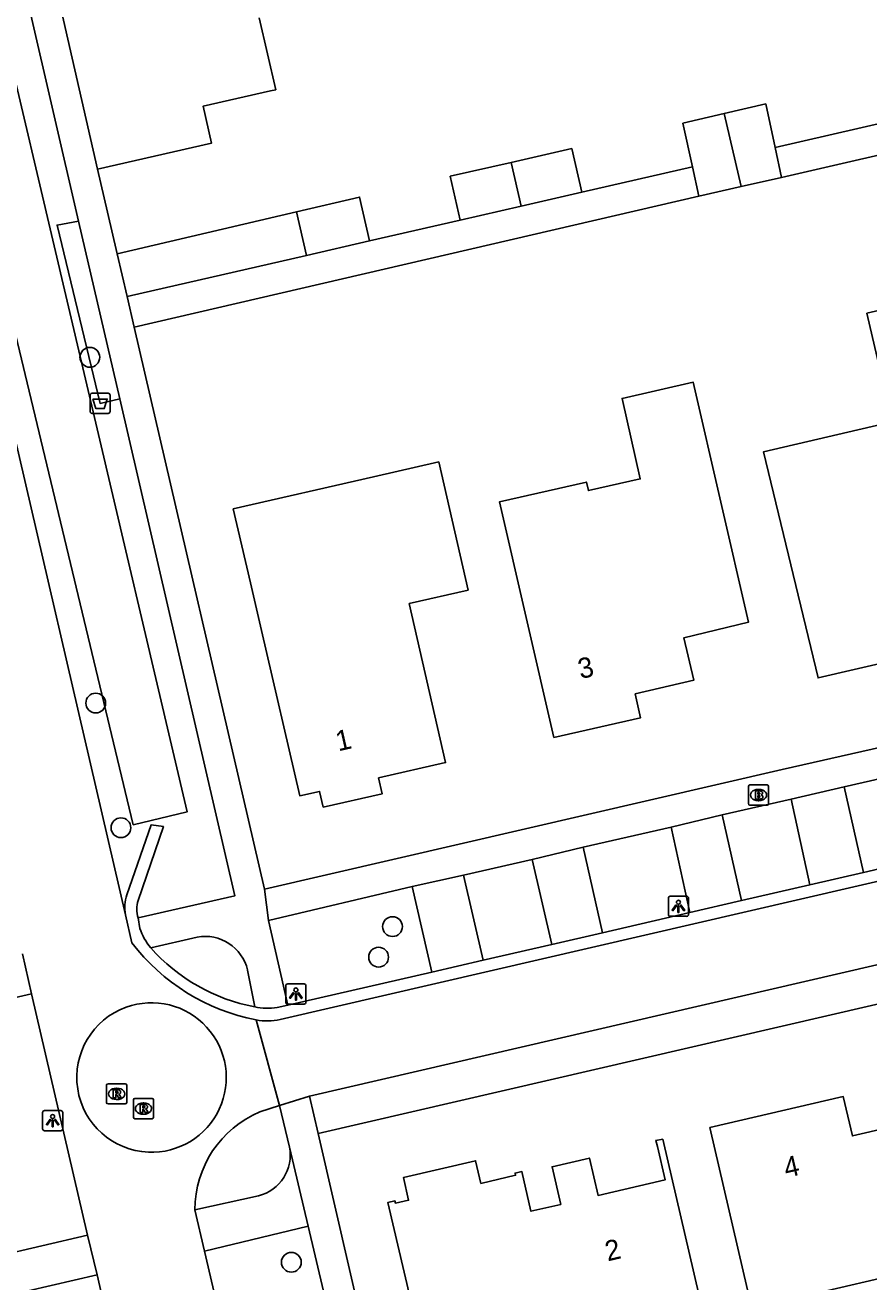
# Model space of a CAD drawing. Extents: x 156414 to 157775, y 382335 to 383765.
# Drawn here: x 157079.6 to 157121.3, y 383265.8 to 383327.9 of the extents above; entities that cross this region are included whole.
import ezdxf

# ---------------------------------------------------------------- set-up
doc = ezdxf.new("R2010")
doc.units = 0
for name, color, linetype in [('IMGEO_Afvalbak', 7, 'Continuous'), ('IMGEO_Boom', 7, 'Continuous'), ('IMGEO_Brandkraan', 7, 'Continuous'), ('IMGEO_Greppel_droge_sloot', 7, 'Continuous'), ('IMGEO_Haag', 7, 'Continuous'), ('IMGEO_Lichtpunt', 7, 'Continuous'), ('IMGEO_Muur', 7, 'Continuous'), ('IMGEO_Pand', 7, 'Continuous'), ('IMGEO_Pand_nummerreeks', 7, 'Continuous'), ('IMGEO_Parkeervlak_open', 7, 'Continuous'), ('IMGEO_Rijbaan_lokaal_gesloten', 7, 'Continuous'), ('IMGEO_Rijbaan_lokaal_open', 7, 'Continuous'), ('IMGEO_Rioolput', 7, 'Continuous'), ('IMGEO_Voetpad_open', 7, 'Continuous')]:
    doc.layers.add(name, color=color, linetype=linetype)

msp = doc.modelspace()

# ---------------------------------------------------------------- linework, layer by layer
at = {"layer": 'IMGEO_Afvalbak'}
for p, q in [((157082.826, 383308.813), (157082.826, 383309.613)), ((157082.826, 383309.613), (157082.826, 383308.813)), ((157082.926, 383309.713), (157083.716, 383309.713)), ((157083.716, 383309.713), (157082.926, 383309.713)), ((157083.816, 383309.613), (157083.816, 383308.813)), ((157083.816, 383308.813), (157083.816, 383309.613)), ((157083.716, 383308.713), (157082.926, 383308.713)), ((157082.926, 383308.713), (157083.716, 383308.713))]:
    msp.add_line(p, q, dxfattribs=at)
msp.add_lwpolyline([(157082.969, 383309.427), (157083.673, 383309.427), (157083.524, 383308.957), (157083.118, 383308.957), (157082.969, 383309.427)], dxfattribs=at)
for centre, start, end in [((157082.926, 383309.613), 90, 180), ((157082.926, 383309.613), 90, 180), ((157083.716, 383309.613), 0, 90), ((157083.716, 383309.613), 360, 90), ((157082.926, 383308.813), 180, 270), ((157082.926, 383308.813), 180, 270), ((157083.716, 383308.813), 270, 0), ((157083.716, 383308.813), 270, 0)]:
    msp.add_arc(centre, 0.1, start, end, dxfattribs=at)
at = {"layer": 'IMGEO_Boom'}
for centre in [(157082.816, 383311.488), (157083.107, 383294.396), (157084.352, 383288.235), (157097.776, 383283.345), (157097.089, 383281.836), (157092.774, 383266.754)]:
    msp.add_circle(centre, 0.489, dxfattribs=at)
at = {"layer": 'IMGEO_Brandkraan'}
for p, q in [((157115.367, 383289.424), (157115.367, 383290.276)), ((157115.442, 383290.35), (157116.294, 383290.35)), ((157115.855, 383290.13), (157115.88, 383290.13)), ((157116.368, 383290.276), (157116.368, 383289.424)), ((157115.878, 383289.57), (157115.853, 383289.57)), ((157116.294, 383289.35), (157115.442, 383289.35))]:
    msp.add_line(p, q, dxfattribs=at)
for points in [[(157115.367, 383289.424), (157115.367, 383290.276)], [(157115.442, 383290.35), (157116.294, 383290.35)], [(157116.368, 383290.276), (157116.368, 383289.424)], [(157115.715, 383290.05), (157115.715, 383289.65), (157115.928, 383289.65)], [(157115.946, 383290.05), (157115.715, 383290.05)], [(157115.894, 383289.969), (157115.84, 383289.969), (157115.84, 383289.893)], [(157115.84, 383289.893), (157115.893, 383289.893)], [(157115.902, 383289.817), (157115.84, 383289.817), (157115.84, 383289.736)], [(157115.84, 383289.736), (157115.902, 383289.736)], [(157116.294, 383289.35), (157115.442, 383289.35)]]:
    msp.add_lwpolyline(points, dxfattribs=at)
for centre, radius, start, end in [((157115.444, 383290.274), 0.0765, 91.55205, 178.44795), ((157115.444, 383290.274), 0.0765, 91.55205, 178.44795), ((157116.292, 383290.274), 0.0765, 1.55205, 88.44795), ((157116.292, 383290.274), 0.0765, 1.55205, 88.44795), ((157115.895, 383289.931), 0.0379, 267.82845, 90.93552), ((157115.903, 383289.776), 0.0404, 269.87594, 90.50774), ((157115.934, 383289.901), 0.251, 268.66757, 293.53466), ((157115.95, 383289.905), 0.145, 59.4692, 91.53667), ((157115.975, 383289.952), 0.0922, 285.51372, 58.15012), ((157115.98, 383289.76), 0.105, 301.31148, 78.98903), ((157115.444, 383289.426), 0.0765, 181.55205, 268.44795), ((157115.444, 383289.426), 0.0765, 181.55205, 268.44795), ((157116.292, 383289.426), 0.0765, 271.55205, 358.44795), ((157116.292, 383289.426), 0.0765, 271.55205, 358.44795)]:
    msp.add_arc(centre, radius, start, end, dxfattribs=at)
for centre, major_axis, ratio, start_param, end_param in [((157115.854, 383289.85), (-0.387, 0.002), 0.722429, 4.712389, 7.853982), ((157115.879, 383289.85), (-0.39, 0.002), 0.717154, 1.570796, 4.712389)]:
    msp.add_ellipse(centre, major_axis=major_axis, ratio=ratio, start_param=start_param, end_param=end_param, dxfattribs=at)
at = {"layer": 'IMGEO_Greppel_droge_sloot'}
msp.add_lwpolyline([(157084.958, 383288.374), (157077.482, 383319.51), (157074.777, 383332.143), (157077.297, 383332.938), (157087.63, 383289.026), (157084.958, 383288.374)], dxfattribs=at)
at = {"layer": 'IMGEO_Haag'}
msp.add_lwpolyline([(157084.293, 383309.43), (157083.321, 383309.213), (157081.196, 383318.027), (157082.259, 383318.223)], dxfattribs=at)
at = {"layer": 'IMGEO_Lichtpunt'}
for p, q in [((157111.411, 383284.755), (157111.411, 383283.948)), ((157111.411, 383284.755), (157111.411, 383283.948)), ((157112.313, 383284.85), (157111.505, 383284.85)), ((157112.313, 383284.85), (157111.505, 383284.85)), ((157112.407, 383283.948), (157112.407, 383284.755)), ((157112.407, 383283.948), (157112.407, 383284.755)), ((157111.505, 383283.854), (157112.313, 383283.854)), ((157111.505, 383283.854), (157112.313, 383283.854)), ((157092.499, 383280.419), (157092.499, 383279.612)), ((157092.499, 383280.419), (157092.499, 383279.612)), ((157093.401, 383280.514), (157092.593, 383280.514)), ((157093.401, 383280.514), (157092.593, 383280.514)), ((157093.495, 383279.612), (157093.495, 383280.419)), ((157093.495, 383279.612), (157093.495, 383280.419)), ((157092.593, 383279.518), (157093.401, 383279.518)), ((157092.593, 383279.518), (157093.401, 383279.518)), ((157080.477, 383274.159), (157080.477, 383273.352)), ((157080.477, 383274.159), (157080.477, 383273.352)), ((157081.379, 383274.254), (157080.571, 383274.254)), ((157081.379, 383274.254), (157080.571, 383274.254)), ((157081.473, 383273.352), (157081.473, 383274.159)), ((157081.473, 383273.352), (157081.473, 383274.159)), ((157080.571, 383273.258), (157081.379, 383273.258)), ((157080.571, 383273.258), (157081.379, 383273.258))]:
    msp.add_line(p, q, dxfattribs=at)
for points in [[(157111.785, 383284.419), (157111.824, 383284.391), (157111.636, 383284.129), (157111.598, 383284.156), (157111.785, 383284.419)], [(157111.887, 383284.371), (157111.934, 383284.371), (157111.934, 383284.049), (157111.887, 383284.049), (157111.887, 383284.371)], [(157111.997, 383284.391), (157112.035, 383284.418), (157112.222, 383284.156), (157112.183, 383284.128), (157111.997, 383284.391)], [(157092.873, 383280.083), (157092.912, 383280.055), (157092.724, 383279.793), (157092.686, 383279.82), (157092.873, 383280.083)], [(157092.975, 383280.035), (157093.022, 383280.035), (157093.022, 383279.713), (157092.975, 383279.713), (157092.975, 383280.035)], [(157093.085, 383280.055), (157093.123, 383280.082), (157093.31, 383279.82), (157093.271, 383279.792), (157093.085, 383280.055)], [(157080.851, 383273.823), (157080.89, 383273.795), (157080.702, 383273.533), (157080.664, 383273.56), (157080.851, 383273.823)], [(157080.953, 383273.775), (157081, 383273.775), (157081, 383273.453), (157080.953, 383273.453), (157080.953, 383273.775)], [(157081.063, 383273.795), (157081.101, 383273.822), (157081.288, 383273.56), (157081.249, 383273.532), (157081.063, 383273.795)]]:
    msp.add_lwpolyline(points, dxfattribs=at)
for centre in [(157111.91, 383284.553), (157092.998, 383280.217), (157080.976, 383273.957)]:
    msp.add_circle(centre, 0.0994, dxfattribs=at)
for centre, start, end in [((157111.505, 383284.755), 90, 180), ((157111.505, 383284.755), 90, 180), ((157112.313, 383284.755), 0, 90), ((157112.313, 383284.755), 0, 90), ((157111.505, 383283.948), 180, 270), ((157111.505, 383283.948), 180, 270), ((157112.313, 383283.948), 270, 0), ((157112.313, 383283.948), 270, 360), ((157092.593, 383280.419), 90, 180), ((157092.593, 383280.419), 90, 180), ((157093.401, 383280.419), 0, 90), ((157093.401, 383280.419), 0, 90), ((157092.593, 383279.612), 180, 270), ((157092.593, 383279.612), 180, 270), ((157093.401, 383279.612), 270, 0), ((157093.401, 383279.612), 270, 360), ((157080.571, 383274.159), 90, 180), ((157080.571, 383274.159), 90, 180), ((157081.379, 383274.159), 0, 90), ((157081.379, 383274.159), 0, 90), ((157080.571, 383273.352), 180, 270), ((157080.571, 383273.352), 180, 270), ((157081.379, 383273.352), 270, 0), ((157081.379, 383273.352), 270, 360)]:
    msp.add_arc(centre, 0.0946, start, end, dxfattribs=at)
at = {"layer": 'IMGEO_Muur'}
for points in [[(157083.687, 383318.666), (157083.193, 383320.793)], [(157084.162, 383316.608), (157083.687, 383318.666)]]:
    msp.add_lwpolyline(points, dxfattribs=at)
at = {"layer": 'IMGEO_Pand'}
for points in [[(157083.193, 383320.793), (157081.166, 383329.686), (157080.472, 383332.731), (157079.744, 383335.925)], [(157091.19, 383328.277), (157092.001, 383324.718), (157091.74, 383324.659), (157088.413, 383323.901), (157088.829, 383322.077), (157083.193, 383320.793)], [(157114.167, 383323.534), (157116.226, 383324.011), (157116.688, 383321.854)], [(157112.601, 383320.908), (157112.133, 383323.062), (157114.167, 383323.534)], [(157115.002, 383319.924), (157114.167, 383323.534)], [(157103.644, 383321.124), (157106.637, 383321.806), (157107.13, 383319.652)], [(157116.688, 383321.854), (157117.003, 383320.383)], [(157101.126, 383318.274), (157100.631, 383320.438), (157103.644, 383321.124)], [(157104.143, 383318.966), (157103.644, 383321.124)], [(157112.918, 383319.447), (157112.601, 383320.908)], [(157115.002, 383319.924), (157112.918, 383319.447)], [(157117.003, 383320.383), (157115.002, 383319.924)], [(157093.032, 383318.683), (157096.147, 383319.411), (157096.643, 383317.245)], [(157107.13, 383319.652), (157104.143, 383318.966)], [(157084.162, 383316.608), (157093.032, 383318.683)], [(157093.032, 383318.683), (157093.523, 383316.528)], [(157104.143, 383318.966), (157101.126, 383318.274)], [(157096.643, 383317.245), (157093.523, 383316.528)], [(157084.661, 383314.49), (157084.162, 383316.608)], [(157093.523, 383316.528), (157084.661, 383314.49)], [(157124.969, 383299.185), (157124.562, 383300.921), (157124.988, 383301.022), (157124.782, 383301.921), (157127.907, 383302.648), (157125.119, 383314.58), (157121.224, 383313.67), (157122.478, 383308.304), (157116.119, 383306.819), (157118.812, 383295.641), (157122.591, 383296.525), (157122.377, 383297.448), (157125.22, 383298.116), (157124.969, 383299.185)], [(157105.756, 383292.694), (157110.039, 383293.672), (157109.77, 383294.851), (157112.665, 383295.521), (157112.173, 383297.614), (157115.371, 383298.395), (157112.637, 383310.255), (157109.12, 383309.453), (157110.02, 383305.479), (157107.459, 383304.899), (157107.364, 383305.319), (157103.071, 383304.352), (157105.756, 383292.694)], [(157101.514, 383299.98), (157098.599, 383299.314), (157100.397, 383291.457), (157097.091, 383290.697), (157097.268, 383289.917), (157094.351, 383289.253), (157094.173, 383290.033), (157093.191, 383289.811), (157091.3, 383297.978), (157090.753, 383300.34), (157089.907, 383303.991), (157096.828, 383305.576), (157100.064, 383306.317), (157101.514, 383299.98)], [(157128.913, 383268.617), (157127.07, 383276.589), (157126.764, 383276.518), (157127.21, 383274.56), (157120.511, 383272.997), (157120.057, 383274.945), (157113.465, 383273.408), (157115.535, 383264.467), (157119.224, 383265.336), (157122.348, 383266.072), (157124.084, 383258.704), (157122.672, 383258.371), (157123.723, 383253.913), (157123.281, 383253.809), (157123.33, 383253.596), (157131.926, 383255.586), (157130.155, 383263.246)], [(157115.995, 383251.898), (157111.13, 383272.837), (157110.791, 383272.778), (157110.866, 383272.471), (157111.248, 383270.826), (157107.934, 383270.062), (157107.509, 383271.904), (157105.659, 383271.476), (157106.089, 383269.615), (157104.618, 383269.275), (157104.176, 383271.24), (157103.831, 383271.161), (157103.856, 383271.054), (157102.145, 383270.653), (157101.885, 383271.774), (157098.312, 383270.943), (157098.572, 383269.823), (157097.918, 383269.679), (157097.895, 383269.786), (157097.552, 383269.712), (157099.16, 383262.82)]]:
    msp.add_lwpolyline(points, dxfattribs=at)
at = {"layer": 'IMGEO_Parkeervlak_open'}
for points in [[(157120.102, 383290.254), (157121.054, 383286.026)], [(157112.48, 383284.041), (157111.555, 383288.269)], [(157107.202, 383287.269), (157108.158, 383283.046)], [(157099.717, 383281.102), (157098.753, 383285.322)]]:
    msp.add_lwpolyline(points, dxfattribs=at)
at = {"layer": 'IMGEO_Rijbaan_lokaal_gesloten'}
for points in [[(157302.822, 383327.454), (157092.219, 383278.76)], [(157093.678, 383274.96), (157139.302, 383285.532), (157301.594, 383323.031)], [(157084.571, 383283.934), (157077.853, 383312.857)], [(157084.891, 383282.552), (157084.571, 383283.934)], [(157079.488, 383282.008), (157079.931, 383280.03)], [(157079.931, 383280.03), (157082.706, 383268.09)], [(157092.193, 383274.499), (157091.038, 383278.737)], [(157092.193, 383274.499), (157093.678, 383274.96)], [(157091.222, 383274.191), (157092.193, 383274.499)], [(157088.485, 383267.305), (157088.009, 383269.347)], [(157082.706, 383268.09), (157083.178, 383266.131)], [(157093.105, 383247.221), (157092.666, 383249.376), (157088.485, 383267.305)], [(157083.178, 383266.131), (157083.497, 383264.76)]]:
    msp.add_lwpolyline(points, dxfattribs=at)
for centre, radius, start, end in [((157092.981, 383288.728), 10.179, 217.35791, 258.99231), ((157091.577, 383281.377), 2.695, 258.45577, 283.77562), ((157093.26, 383269.352), 5.251, 112.83683, 180.05095)]:
    msp.add_arc(centre, radius, start, end, dxfattribs=at)
at = {"layer": 'IMGEO_Rijbaan_lokaal_open'}
for points in [[(157114.074, 383288.866), (157117.487, 383289.652)], [(157118.409, 383285.414), (157117.487, 383289.652)], [(157114.074, 383288.866), (157115.026, 383284.631)], [(157084.641, 383284.915), (157085.848, 383288.382), (157086.448, 383288.292), (157085.207, 383284.642)], [(157121.054, 383286.026), (157125.204, 383286.987)], [(157101.283, 383285.889), (157104.682, 383286.669)], [(157105.643, 383282.467), (157104.682, 383286.669)], [(157101.283, 383285.889), (157102.251, 383281.686)], [(157121.054, 383286.026), (157118.409, 383285.414)], [(157115.026, 383284.631), (157118.409, 383285.414)], [(157115.026, 383284.631), (157112.48, 383284.041)], [(157108.158, 383283.046), (157112.48, 383284.041)], [(157085.196, 383283.779), (157085.293, 383283.26)], [(157108.158, 383283.046), (157105.643, 383282.467)], [(157102.251, 383281.686), (157105.643, 383282.467)], [(157102.251, 383281.686), (157099.717, 383281.102)], [(157092.597, 383279.462), (157099.717, 383281.102)], [(157092.077, 383279.343), (157092.597, 383279.462)]]:
    msp.add_lwpolyline(points, dxfattribs=at)
for centre, radius, start, end in [((157086.547, 383284.286), 2.007, 161.73798, 190.09908), ((157086.506, 383284.194), 1.374, 160.97135, 197.56812), ((157087.726, 383283.984), 2.538, 196.56926, 221.43813), ((157092.669, 383288.353), 9.136, 221.46569, 259.25115), ((157085.864, 383275.886), 3.694, 267.54913, 109.9432), ((157085.864, 383275.886), 3.694, 109.94415, 267.54818), ((157091.615, 383282.335), 3.028, 257.61083, 278.78361)]:
    msp.add_arc(centre, radius, start, end, dxfattribs=at)
at = {"layer": 'IMGEO_Rioolput'}
for p, q in [((157083.638, 383274.652), (157083.638, 383275.504)), ((157083.713, 383275.578), (157084.565, 383275.578)), ((157084.126, 383275.358), (157084.151, 383275.358)), ((157084.639, 383275.504), (157084.639, 383274.652)), ((157084.565, 383274.578), (157083.713, 383274.578)), ((157084.149, 383274.798), (157084.124, 383274.798)), ((157084.965, 383273.924), (157084.965, 383274.776)), ((157085.04, 383274.85), (157085.892, 383274.85)), ((157085.453, 383274.63), (157085.478, 383274.63)), ((157085.966, 383274.776), (157085.966, 383273.924)), ((157085.476, 383274.07), (157085.451, 383274.07)), ((157085.892, 383273.85), (157085.04, 383273.85))]:
    msp.add_line(p, q, dxfattribs=at)
for points in [[(157083.638, 383274.652), (157083.638, 383275.504)], [(157083.713, 383275.578), (157084.565, 383275.578)], [(157084.227, 383275.276), (157083.975, 383275.278), (157083.975, 383274.878)], [(157084.153, 383275.197), (157084.099, 383275.197), (157084.099, 383275.116)], [(157084.639, 383275.504), (157084.639, 383274.652)], [(157084.565, 383274.578), (157083.713, 383274.578)], [(157083.975, 383274.878), (157084.099, 383274.878), (157084.099, 383275.04), (157084.11, 383275.04)], [(157084.099, 383275.116), (157084.151, 383275.116)], [(157084.157, 383275.011), (157084.228, 383274.878), (157084.368, 383274.878), (157084.303, 383275.004)], [(157084.965, 383273.924), (157084.965, 383274.776)], [(157085.04, 383274.85), (157085.892, 383274.85)], [(157085.966, 383274.776), (157085.966, 383273.924)], [(157085.554, 383274.548), (157085.302, 383274.55), (157085.302, 383274.15)], [(157085.302, 383274.15), (157085.426, 383274.15), (157085.426, 383274.312), (157085.437, 383274.312)], [(157085.48, 383274.469), (157085.426, 383274.469), (157085.426, 383274.388)], [(157085.426, 383274.388), (157085.478, 383274.388)], [(157085.484, 383274.283), (157085.555, 383274.15), (157085.695, 383274.15), (157085.63, 383274.276)], [(157085.892, 383273.85), (157085.04, 383273.85)]]:
    msp.add_lwpolyline(points, dxfattribs=at)
for centre, radius, start, end in [((157083.715, 383275.502), 0.0765, 91.55205, 178.44795), ((157083.715, 383275.502), 0.0765, 91.55205, 178.44795), ((157084.159, 383275.101), 0.0964, 77.00612, 93.18647), ((157084.173, 383275.158), 0.0378, 276.66336, 79.67722), ((157084.226, 383275.166), 0.109, 350.36119, 89.41601), ((157084.563, 383275.502), 0.0765, 1.55205, 88.44795), ((157084.563, 383275.502), 0.0765, 1.55205, 88.44795), ((157083.715, 383274.654), 0.0765, 181.55205, 268.44795), ((157083.715, 383274.654), 0.0765, 181.55205, 268.44795), ((157084.109, 383274.987), 0.0533, 26.02933, 88.69889), ((157084.135, 383275.305), 0.19, 274.7715, 282.96867), ((157084.224, 383275.166), 0.112, 277.58423, 350.98172), ((157084.208, 383274.951), 0.108, 29.51342, 73.79051), ((157084.563, 383274.654), 0.0765, 271.55205, 358.44795), ((157084.563, 383274.654), 0.0765, 271.55205, 358.44795), ((157085.042, 383274.774), 0.0765, 91.55205, 178.44795), ((157085.042, 383274.774), 0.0765, 91.55205, 178.44795), ((157085.89, 383274.774), 0.0765, 1.55205, 88.44795), ((157085.89, 383274.774), 0.0765, 1.55205, 88.44795), ((157085.436, 383274.259), 0.0533, 26.02933, 88.69889), ((157085.462, 383274.577), 0.19, 274.7715, 282.96867), ((157085.486, 383274.373), 0.0964, 77.00612, 93.18647), ((157085.5, 383274.43), 0.0378, 276.66336, 79.67722), ((157085.553, 383274.438), 0.109, 350.36119, 89.41601), ((157085.551, 383274.438), 0.112, 277.58423, 350.98172), ((157085.535, 383274.223), 0.108, 29.51342, 73.79051), ((157085.042, 383273.926), 0.0765, 181.55205, 268.44795), ((157085.042, 383273.926), 0.0765, 181.55205, 268.44795), ((157085.89, 383273.926), 0.0765, 271.55205, 358.44795), ((157085.89, 383273.926), 0.0765, 271.55205, 358.44795)]:
    msp.add_arc(centre, radius, start, end, dxfattribs=at)
for centre, major_axis, ratio, start_param, end_param in [((157084.125, 383275.078), (-0.387, 0.002), 0.722429, 4.712389, 7.853982), ((157084.15, 383275.078), (-0.39, 0.002), 0.717154, 1.570796, 4.712389), ((157085.452, 383274.35), (-0.387, 0.002), 0.722429, 4.712389, 7.853982), ((157085.477, 383274.35), (-0.39, 0.002), 0.717154, 1.570796, 4.712389)]:
    msp.add_ellipse(centre, major_axis=major_axis, ratio=ratio, start_param=start_param, end_param=end_param, dxfattribs=at)
at = {"layer": 'IMGEO_Voetpad_open'}
for points in [[(157072.854, 383334.38), (157073.355, 383334.497), (157077.675, 383335.508), (157079.282, 383328.724), (157079.802, 383328.849), (157082.259, 383318.223)], [(157149.089, 383327.774), (157117.003, 383320.383)], [(157122.21, 383323.129), (157116.688, 383321.854)], [(157084.162, 383316.608), (157083.687, 383318.666), (157083.193, 383320.793)], [(157112.601, 383320.908), (157107.13, 383319.652)], [(157112.918, 383319.447), (157085.01, 383312.984)], [(157082.259, 383318.223), (157084.293, 383309.43)], [(157101.126, 383318.274), (157096.643, 383317.245)], [(157085.01, 383312.984), (157084.661, 383314.49)], [(157091.446, 383285.19), (157085.01, 383312.984)], [(157084.293, 383309.43), (157089.974, 383284.864), (157085.196, 383283.779)], [(157155.51, 383299.948), (157130.378, 383294.131), (157117.033, 383291.11), (157091.446, 383285.19)], [(157120.102, 383290.254), (157124.218, 383291.194)], [(157117.487, 383289.652), (157120.102, 383290.254)], [(157111.555, 383288.269), (157114.074, 383288.866)], [(157107.202, 383287.269), (157111.555, 383288.269)], [(157094.103, 383273.116), (157139.762, 383283.689), (157158.3, 383287.963)], [(157104.682, 383286.669), (157107.202, 383287.269)], [(157098.753, 383285.322), (157101.283, 383285.889)], [(157091.446, 383285.19), (157091.645, 383283.642)], [(157091.645, 383283.642), (157098.753, 383285.322)], [(157092.597, 383279.462), (157091.645, 383283.642)], [(157085.823, 383282.304), (157088.124, 383282.828)], [(157090.61, 383281.201), (157090.965, 383279.378)], [(157082.706, 383268.09), (157078.17, 383267.037), (157075.414, 383278.988), (157079.931, 383280.03)], [(157093.678, 383274.96), (157094.103, 383273.116)], [(157092.193, 383274.499), (157092.679, 383272.443)], [(157100.54, 383245.16), (157094.103, 383273.116)], [(157092.679, 383272.443), (157093.603, 383268.532)], [(157091.148, 383270.044), (157088.009, 383269.347)], [(157088.485, 383267.305), (157093.603, 383268.532)], [(157093.603, 383268.532), (157094.361, 383265.326), (157098.854, 383245.738)], [(157078.928, 383263.77), (157078.623, 383265.082), (157083.178, 383266.131)]]:
    msp.add_lwpolyline(points, dxfattribs=at)
for centre, radius, start, end in [((157088.508, 383280.703), 2.16, 13.33948, 100.25383), ((157090.661, 383272.043), 2.058, 283.70391, 11.20547)]:
    msp.add_arc(centre, radius, start, end, dxfattribs=at)

# ---------------------------------------------------------------- texts
at = {"layer": 'IMGEO_Pand_nummerreeks'}
for s, rotation, p in [('3', 12.86284, (157107.071, 383295.579)), ('1', 12.8228, (157095.093, 383292.006)), ('4', 13.12073, (157117.241, 383270.92)), ('2', 13.16735, (157108.409, 383266.793))]:
    msp.add_text(s, height=1, rotation=rotation, dxfattribs=at).set_placement(p)

doc.saveas('drawing.dxf')
